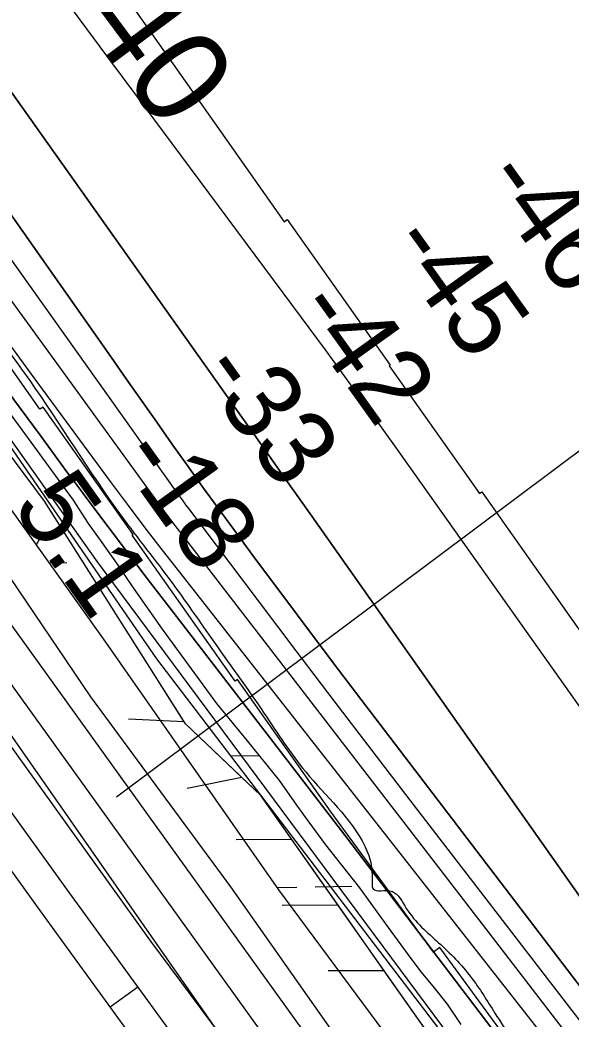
# Model space of a CAD drawing. Extents: x 3767014 to 3805179, y 361544 to 387384.
# Drawn here: x 3796538 to 3797019, y 367807 to 368680 of the extents above; entities that cross this region are included whole.
import ezdxf

# ---------------------------------------------------------------- set-up
doc = ezdxf.new("R2010")
doc.units = 0
for name, color, linetype in [('V-LEVE-TOET', 7, 'Continuous'), ('V-RIVR-EDGE', 7, 'Continuous'), ('V-RIVR-RANG', 7, 'Continuous'), ('V-ROAD-CNTR', 7, 'Continuous'), ('V-RRAP-FSHR', 7, 'Continuous'), ('V-RRAP-RVMT', 7, 'Continuous'), ('V-SURV-LINE', 7, 'Continuous'), ('V-TOPO-DPTH', 7, 'Continuous'), ('V-TOPO-MAJR-IDEN', 7, 'Continuous'), ('V-TOPO-MINR', 7, 'Continuous'), ('V-TOPO-WATR', 7, 'Continuous'), ('V-WETL-SWMP', 7, 'Continuous')]:
    doc.layers.add(name, color=color, linetype=linetype)

msp = doc.modelspace()

# ---------------------------------------------------------------- linework, layer by layer
at = {"layer": 'V-LEVE-TOET'}
for points in [[(3795948.795, 369006.368), (3796030.801, 368890.768), (3796137.9, 368738.544), (3796277.352, 368549.682), (3796358.576, 368431.75), (3796514.312, 368213.542), (3796599.154, 368088.857), (3796721.53, 367922.855), (3796872.087, 367708.808), (3797017.231, 367512.409), (3797153.314, 367325.367), (3797153.469, 367325.162)], [(3797050.057, 367323.726), (3796939.595, 367475.465), (3796782.301, 367693.677), (3796668.223, 367857.071), (3796508.872, 368084.884), (3796390.649, 368252.175), (3796214.47, 368497.405), (3796091.596, 368673.525), (3795949.557, 368865.506)]]:
    msp.add_lwpolyline(points, dxfattribs=at)
at = {"layer": 'V-RIVR-EDGE'}
msp.add_spline([(3785266.865, 377529.211), (3785342.8, 377494.248), (3785391.258, 377467.439), (3785439.72, 377442.249), (3785475.246, 377418.707), (3785525.316, 377389.469), (3785575.383, 377359.422), (3785621.413, 377331.811), (3785722.351, 377269.288), (3785796.661, 377231.094), (3785852.385, 377199.415), (3785928.324, 377166.069), (3785964.678, 377149.804), (3786028.506, 377124.576), (3786060.018, 377113.175), (3786092.316, 377092.068), (3786117.34, 377073.405), (3786135.083, 377053.143), (3786154.458, 377039.347), (3786176.258, 377024.735), (3786206.946, 377006.867), (3786256.211, 376979.248), (3786328.098, 376942.677), (3786374.949, 376919.917), (3786491.265, 376862.208), (3786553.467, 376833.749), (3786619.713, 376805.279), (3786729.589, 376759.718), (3786796.656, 376736.099), (3786845.136, 376718.187), (3786867.767, 376712.469), (3787003.51, 376661.992), (3787089.16, 376631.048), (3787163.496, 376603.367), (3787230.559, 376578.13), (3787257.223, 376568.359), (3787300.044, 376551.27), (3787354.992, 376532.533), (3787409.127, 376512.181), (3787544.074, 376466.558), (3787612.756, 376442.126), (3787657.197, 376425.841), (3787730.724, 376398.162), (3787781.63, 376380.244), (3787834.96, 376361.511), (3787891.524, 376341.961), (3787940, 376322.432), (3787998.976, 376297.215), (3788050.697, 376281.721), (3788117.768, 376259.719), (3788176.757, 376240.164), (3788221.198, 376223.879), (3788259.981, 376209.226), (3788406.252, 376164.383), (3788541.215, 376125.23), (3788606.67, 376104.041), (3788679.39, 376077.173), (3788748.889, 376055.974), (3788871.693, 376005.528), (3788969.454, 375966.467), (3789047.013, 375933.926), (3789119.723, 375903.014), (3789155.253, 375881.09), (3789182.716, 375867.274), (3789214.225, 375854.256), (3789257.04, 375834.74), (3789281.286, 375828.21), (3789303.105, 375821.686), (3789328.955, 375809.491), (3789367.724, 375789.177), (3789414.577, 375767.225), (3789468.708, 375745.255), (3789509.105, 375728.981), (3789555.157, 375710.266), (3789585.849, 375694.015), (3789620.578, 375675.328), (3789681.97, 375646.062), (3789753.859, 375610.3), (3789792.633, 375591.603), (3789842.712, 375566.408), (3789897.64, 375539.584), (3789938.019, 375516.03), (3789968.727, 375506.25), (3790004.289, 375497.265), (3790030.972, 375494.773), (3790047.128, 375487.455), (3790077.007, 375469.589), (3790124.633, 375433.077), (3790192.442, 375382.768), (3790252.165, 375332.478), (3790290.91, 375302.459), (3790337.741, 375271.611), (3790406.357, 375220.491), (3790469.329, 375175.855), (3790570.248, 375106.054), (3790647.751, 375050.868), (3790691.367, 375028.115), (3790744.667, 374997.251), (3790806.838, 374955.852), (3790873.863, 374915.249), (3790932, 374877.903), (3791002.231, 374825.97), (3791052.265, 374782.175), (3791082.927, 374753.793), (3791131.331, 374705.149), (3791170.05, 374664.616), (3791192.631, 374638.681), (3791220.891, 374620.01), (3791288.67, 374557.569), (3791322.577, 374533.223), (3791362.944, 374504.817), (3791396.042, 374480.473), (3791434.785, 374449.645), (3791482.407, 374411.517), (3791534.052, 374365.291), (3791646.192, 374254.216), (3791707.514, 374196.644), (3791738.968, 374161.791), (3791773.65, 374123.694), (3791803.497, 374092.888), (3791829.321, 374070.18), (3791830.912, 374059.662), (3791837.316, 374032.958), (3791849.409, 374017.562), (3791884.123, 373992.405), (3791930.977, 373971.262), (3791954.393, 373955.838), (3791993.134, 373924.202), (3792026.979, 373874.785), (3792047.912, 373836.722), (3792063.186, 373799.482), (3792086.509, 373746.857), (3792112.249, 373690.181), (3792141.261, 373648.864), (3792158.993, 373624.558), (3792177.552, 373607.528), (3792214.702, 373586.409), (3792255.083, 373563.665), (3792301.119, 373538.48), (3792346.34, 373510.871), (3792382.671, 373485.71), (3792422.225, 373455.689), (3792479.537, 373411.875), (3792548.144, 373356.711), (3792619.168, 373298.307), (3792672.431, 373252.077), (3792709.534, 373212.357), (3792750.656, 373162.113), (3792839.385, 373068.08), (3792888.572, 373008.92), (3792945.027, 372945.699), (3792999.062, 372884.91), (3793053.898, 372820.884), (3793149.89, 372720.363), (3793208.761, 372653.092), (3793261.195, 372598.777), (3793315.232, 372538.796), (3793358.792, 372493.399), (3793409.592, 372432.618), (3793462.809, 372367.787), (3793498.283, 372323.219), (3793536.997, 372280.26), (3793578.124, 372232.443), (3793604.724, 372196.792), (3793668.438, 372125.466), (3793703.128, 372090.604), (3793760.41, 372034.66), (3793806.384, 371984.404), (3793839.438, 371942.268), (3793939.427, 371823.136), (3793981.333, 371763.186), (3794029.674, 371688.662), (3794050.609, 371651.408), (3794073.177, 371620.62), (3794178.796, 371488.535), (3794237.625, 371404.28), (3794268.243, 371358.106), (3794301.293, 371314.353), (3794332.724, 371269.794), (3794395.613, 371192), (3794429.476, 371149.862), (3794472.201, 371093.953), (3794523.788, 371024.274), (3794601.175, 370922.181), (3794640.679, 370871.942), (3794687.421, 370805.509), (3794733.389, 370752.828), (3794829.339, 370635.323), (3794895.463, 370557.521), (3794959.948, 370470.826), (3795013.158, 370403.569), (3795070.394, 370329.023), (3795159.854, 370203.448), (3795225.98, 370126.454), (3795296.13, 370041.363), (3795379.18, 369940.065), (3795459.001, 369841.201), (3795508.163, 369772.337), (3795554.103, 369708.333), (3795661.315, 369566.538), (3795715.338, 369500.897), (3795762.105, 369444.169), (3795798.366, 369390.703), (3795915.247, 369234.327), (3795963.601, 369165.465), (3796028.082, 369077.153), (3796043.387, 369052.853), (3796054.672, 369037.459), (3796077.242, 369007.48), (3796148.213, 368927.239), (3796183.677, 368878.627), (3796226.382, 368814.631), (3796275.531, 368740.105), (3796314.222, 368688.25), (3796353.714, 368633.158), (3796401.268, 368567.533), (3796456.873, 368487.33), (3796513.292, 368409.551), (3796545.533, 368365.8), (3796626.113, 368246.716), (3796670.449, 368188.377), (3796704.298, 368140.578), (3796751.041, 368074.145), (3796787.308, 368023.105), (3796838.907, 367958.278), (3796844.528, 367942.09), (3796845.295, 367925.104), (3796846.094, 367921.059), (3796852.559, 367919.425), (3796863.071, 367918.59), (3796875.166, 367904.003), (3796903.398, 367874.01), (3796931.629, 367844.017), (3796952.579, 367812.424), (3796982.392, 367767.87), (3797007.371, 367730.606), (3797037.194, 367690.095), (3797062.185, 367657.684), (3797075.869, 367631.77), (3797095.223, 367609.078), (3797126.665, 367569.372), (3797156.484, 367527.244), (3797212.099, 367451.085), (3797254.808, 367388.706), (3797302.183, 367327.228)], degree=3, dxfattribs=at)
at = {"layer": 'V-RIVR-RANG'}
msp.add_line((3796621.994, 368001.289), (3797134.385, 368384.767), dxfattribs=at)
at = {"layer": 'V-ROAD-CNTR'}
msp.add_line((3796616.403, 367817.856), (3796640.662, 367835.506), dxfattribs=at)
for points in [[(3797010.63, 367331.949), (3796976.805, 367377.537), (3796841.94, 367560.313), (3796705.297, 367746.665), (3796580.903, 367917.645), (3796459.547, 368085.84), (3796338.939, 368252.52), (3796213.99, 368425.358), (3796113.518, 368563.37), (3796016.639, 368696.745), (3795920.988, 368828.908)], [(3796800.331, 367566.325), (3796681.071, 367728.971), (3796556.609, 367900.043), (3796435.231, 368068.27), (3796314.631, 368234.938), (3796189.706, 368407.742), (3796089.254, 368545.726), (3795992.351, 368679.135)], [(3796096.193, 368646.562), (3796389.561, 368240.355), (3796650.652, 367876.633), (3796820.804, 367647.918), (3796825.439, 367640.597)]]:
    msp.add_lwpolyline(points, dxfattribs=at)
at = {"layer": 'V-RRAP-FSHR'}
for p, q in [((3796681.19, 368066.868), (3796632.41, 368069.103)), ((3796731.533, 368018.31), (3796683.667, 368008.653)), ((3796775.221, 367963.999), (3796726.39, 367963.875)), ((3796815.515, 367906.76), (3796766.685, 367906.637)), ((3796855.81, 367849.522), (3796806.979, 367849.399))]:
    msp.add_line(p, q, dxfattribs=at)
for points in [[(3790248.587, 375297.942), (3790979.153, 374794.683), (3791275.126, 374533.809), (3791761.459, 374077.541), (3792037.066, 373779.942), (3792115.152, 373656.37), (3792213.95, 373538.497), (3792476.887, 373348.293), (3792793.866, 373062.004), (3793561.864, 372212.929), (3793966.759, 371751.644), (3794238.433, 371356.255), (3794520.76, 370943.016), (3795432.151, 369783.26), (3796173.549, 368822.744), (3796656.812, 368122.047), (3797263.788, 367326.695)], [(3797205.811, 367325.889), (3797021.389, 367614.315), (3796748.073, 368002.563), (3796682.193, 368065.286), (3796558.887, 368259.766), (3796224.738, 368708.832)], [(3796681.19, 368066.868), (3796658.161, 368103.19)], [(3796731.533, 368018.31), (3796682.193, 368065.286), (3796681.19, 368066.869)], [(3796775.221, 367963.999), (3796748.073, 368002.563), (3796731.532, 368018.311)], [(3796815.515, 367906.76), (3796775.221, 367964)], [(3796855.81, 367849.522), (3796815.515, 367906.761)], [(3796896.104, 367792.284), (3796855.809, 367849.523)]]:
    msp.add_lwpolyline(points, dxfattribs=at)
at = {"layer": 'V-RRAP-RVMT'}
for p, q in [((3796601.139, 368741.082), (3796690.983, 368613.775)), ((3796690.983, 368613.775), (3796690.849, 368613.681)), ((3796690.849, 368613.681), (3796768.439, 368503.724)), ((3796768.439, 368503.724), (3796771.177, 368505.64)), ((3796771.177, 368505.64), (3796861.021, 368378.333)), ((3796555.021, 368339.922), (3796465.177, 368467.229)), ((3796861.021, 368378.333), (3796860.296, 368377.808)), ((3796860.296, 368377.808), (3796939.001, 368266.299)), ((3796557.761, 368341.844), (3796555.021, 368339.922)), ((3796636.372, 368230.395), (3796557.761, 368341.844)), ((3796939.001, 368266.299), (3796940.997, 368267.725)), ((3796940.997, 368267.725), (3797027.517, 368145.099)), ((3796635.67, 368229.878), (3796636.372, 368230.395)), ((3796725.51, 368102.516), (3796635.67, 368229.878)), ((3796727.546, 368103.971), (3796725.51, 368102.516)), ((3796809.381, 367988.001), (3796727.546, 368103.971)), ((3796898.9, 367865.725), (3796809.381, 367988.001)), ((3796904.544, 367869.814), (3796898.9, 367865.725)), ((3796985.324, 367759.682), (3796904.544, 367869.814))]:
    msp.add_line(p, q, dxfattribs=at)
at = {"layer": 'V-SURV-LINE'}
for points in [[(3796412.53, 368314.223), (3797124.466, 367325.121)], [(3797088.126, 367324.255), (3796388.187, 368296.69)]]:
    msp.add_lwpolyline(points, dxfattribs=at)
at = {"layer": 'V-TOPO-DPTH'}
for points in [[(3797412.86, 367328.766), (3797282.732, 367500.652), (3797267.443, 367520.82), (3797252.137, 367540.976), (3797236.806, 367561.111), (3797221.457, 367581.234), (3796840.137, 368080.52), (3796816.018, 368112.244), (3796791.993, 368144.038), (3796768.108, 368175.937), (3796744.315, 368207.906), (3796724.403, 368234.784), (3796710.71, 368253.42), (3796697.116, 368272.126), (3796683.668, 368290.939), (3796670.319, 368309.822), (3796657.039, 368328.756), (3796643.753, 368347.685), (3796630.457, 368366.607), (3796617.155, 368385.525), (3796302.32, 368833.044)], [(3796302.32, 368833.044), (3796617.155, 368385.525), (3796630.457, 368366.607), (3796643.753, 368347.685), (3796657.039, 368328.756), (3796670.319, 368309.822), (3796683.668, 368290.939), (3796697.116, 368272.126), (3796710.71, 368253.42), (3796724.403, 368234.784), (3796744.315, 368207.906), (3796768.108, 368175.937), (3796791.993, 368144.038), (3796816.018, 368112.244), (3796840.137, 368080.52), (3797221.457, 367581.234), (3797236.806, 367561.111), (3797252.137, 367540.976), (3797267.443, 367520.82), (3797282.732, 367500.652), (3797412.86, 367328.766)], [(3797303.803, 367327.251), (3797256.112, 367390.768), (3797014.868, 367712.614), (3796950.667, 367797.889), (3796886.226, 367882.982), (3796821.425, 367967.801), (3796756.385, 368052.437), (3796671.384, 368162.565), (3796648.751, 368192.066), (3796626.233, 368221.655), (3796603.888, 368251.375), (3796581.658, 368281.182), (3796579.252, 368284.427), (3796555.993, 368315.986), (3796532.85, 368347.628), (3796509.88, 368379.397), (3796487.026, 368411.249), (3796227.598, 368774.926)], [(3796319.11, 368725.57), (3796352.277, 368679.481), (3796385.497, 368633.429), (3796418.794, 368587.433), (3796452.142, 368541.475), (3796648.967, 368270.705), (3796656.884, 368259.91), (3796664.861, 368249.16), (3796672.93, 368238.478), (3796681.058, 368227.841), (3796891.517, 367954.848), (3796947.118, 367882.721), (3797002.715, 367810.592), (3797058.308, 367738.46), (3797113.897, 367666.324), (3797214.367, 367535.942), (3797219.706, 367528.986), (3797225.026, 367522.016), (3797230.319, 367515.025), (3797235.594, 367508.021), (3797370.479, 367328.177)], [(3796319.11, 368725.57), (3796352.277, 368679.481), (3796385.497, 368633.429), (3796418.794, 368587.433), (3796452.142, 368541.475), (3796648.967, 368270.705), (3796656.884, 368259.91), (3796664.861, 368249.16), (3796672.93, 368238.478), (3796681.058, 368227.841), (3796891.517, 367954.848), (3796947.118, 367882.721), (3797002.715, 367810.592), (3797058.308, 367738.46), (3797113.897, 367666.324), (3797214.367, 367535.942), (3797219.706, 367528.986), (3797225.026, 367522.016), (3797230.319, 367515.025), (3797235.594, 367508.021), (3797370.479, 367328.177)], [(3797455.63, 367329.36), (3797393.134, 367412.935), (3797374.556, 367437.722), (3797355.94, 367462.481), (3797337.269, 367487.198), (3797318.56, 367511.888), (3797289.622, 367549.989), (3797285.364, 367555.613), (3797281.117, 367561.246), (3797276.889, 367566.893), (3797272.672, 367572.549), (3797227.336, 367633.556), (3797200.597, 367669.821), (3797174.042, 367706.219), (3797147.761, 367742.815), (3797121.664, 367779.545), (3796792.53, 368246.488), (3796770.557, 368277.629), (3796748.565, 368308.757), (3796726.544, 368339.864), (3796704.504, 368370.957), (3796488.677, 368675.128), (3796464.399, 368709.239)], [(3797455.63, 367329.36), (3797393.134, 367412.935), (3797374.556, 367437.722), (3797355.94, 367462.481), (3797337.269, 367487.198), (3797318.56, 367511.888), (3797289.622, 367549.989), (3797285.364, 367555.613), (3797281.117, 367561.246), (3797276.889, 367566.893), (3797272.672, 367572.549), (3797227.336, 367633.556), (3797200.597, 367669.821), (3797174.042, 367706.219), (3797147.761, 367742.815), (3797121.664, 367779.545), (3796792.53, 368246.488), (3796770.557, 368277.629), (3796748.565, 368308.757), (3796726.544, 368339.864), (3796704.504, 368370.957), (3796488.677, 368675.128), (3796464.399, 368709.239)], [(3796572.287, 368703.895), (3796613.181, 368648.65), (3796654.162, 368593.468), (3796783.303, 368419.995), (3796804.249, 368391.658), (3796825.066, 368363.228), (3796845.688, 368334.656), (3796866.182, 368305.99), (3797171.577, 367875.721), (3797202.395, 367832.093), (3797233.083, 367788.373), (3797263.574, 367744.516), (3797293.933, 367700.567), (3797311.729, 367674.682), (3797333.066, 367643.589), (3797354.366, 367612.471), (3797375.613, 367581.317), (3797396.825, 367550.139), (3797479.639, 367428.188), (3797530.153, 367353.581), (3797545.645, 367330.61)], [(3796572.287, 368703.895), (3796613.181, 368648.65), (3796654.162, 368593.468), (3796783.303, 368419.995), (3796804.249, 368391.658), (3796825.066, 368363.228), (3796845.688, 368334.656), (3796866.182, 368305.99), (3797171.577, 367875.721), (3797202.395, 367832.093), (3797233.083, 367788.373), (3797263.574, 367744.516), (3797293.933, 367700.567), (3797311.729, 367674.682), (3797333.066, 367643.589), (3797354.366, 367612.471), (3797375.613, 367581.317), (3797396.825, 367550.139), (3797479.639, 367428.188), (3797530.153, 367353.581), (3797545.645, 367330.61)]]:
    msp.add_lwpolyline(points, dxfattribs=at)
at = {"layer": 'V-TOPO-MINR'}
for points in [[(3795422.94, 369839.17), (3795584.014, 369622.642), (3795589.316, 369615.494), (3795594.604, 369608.335), (3795599.87, 369601.16), (3795605.122, 369593.976), (3796198.33, 368780.03), (3796605.07, 368206.57), (3797258.851, 367326.626)], [(3796302.32, 368833.044), (3796617.155, 368385.525), (3796630.457, 368366.607), (3796643.753, 368347.685), (3796657.039, 368328.756), (3796670.319, 368309.822), (3796683.668, 368290.939), (3796697.116, 368272.126), (3796710.71, 368253.42), (3796724.403, 368234.784), (3796744.315, 368207.906), (3796768.108, 368175.937), (3796791.993, 368144.038), (3796816.018, 368112.244), (3796840.137, 368080.52), (3797221.457, 367581.234), (3797236.806, 367561.111), (3797252.137, 367540.976), (3797267.443, 367520.82), (3797282.732, 367500.652), (3797412.86, 367328.766)], [(3796258.867, 368769.534), (3796367.582, 368617.752), (3796413.599, 368553.799), (3796459.8, 368489.979), (3796506.277, 368426.359), (3796552.937, 368362.873), (3796617.375, 368275.595), (3796632.041, 368255.914), (3796646.822, 368236.321), (3796661.776, 368216.859), (3796676.845, 368197.486), (3797159.387, 367582.758)], [(3796329.554, 368751.917), (3796675.036, 368266.512), (3796677.437, 368263.167), (3796679.857, 368259.836), (3796682.304, 368256.524), (3796684.77, 368253.226), (3796745.64, 368172.495), (3796778.621, 368128.893), (3796811.693, 368085.359), (3796844.899, 368041.928), (3796878.194, 367998.566), (3797217.719, 367557.801), (3797227.935, 367544.498), (3797238.124, 367531.174), (3797248.272, 367517.819), (3797258.393, 367504.444), (3797391.136, 367328.464)], [(3796319.11, 368725.57), (3796352.277, 368679.481), (3796385.497, 368633.429), (3796418.794, 368587.433), (3796452.142, 368541.475), (3796648.967, 368270.705), (3796656.884, 368259.91), (3796664.861, 368249.16), (3796672.93, 368238.478), (3796681.058, 368227.841), (3796891.517, 367954.848), (3796947.118, 367882.721), (3797002.715, 367810.592), (3797058.308, 367738.46), (3797113.897, 367666.324), (3797214.367, 367535.942), (3797219.706, 367528.986), (3797225.026, 367522.016), (3797230.319, 367515.025), (3797235.594, 367508.021), (3797370.479, 367328.177)], [(3796464.399, 368709.239), (3796488.677, 368675.128), (3796704.504, 368370.957), (3796726.544, 368339.864), (3796748.565, 368308.757), (3796770.557, 368277.629), (3796792.53, 368246.488), (3797121.664, 367779.545), (3797147.761, 367742.815), (3797174.042, 367706.219), (3797200.597, 367669.821), (3797227.336, 367633.556), (3797272.672, 367572.549), (3797276.889, 367566.893), (3797281.117, 367561.246), (3797285.364, 367555.613), (3797289.622, 367549.989), (3797318.56, 367511.888), (3797337.269, 367487.198), (3797355.94, 367462.481), (3797374.556, 367437.722), (3797393.134, 367412.935), (3797455.63, 367329.36)], [(3796572.287, 368703.895), (3796613.181, 368648.65), (3796654.162, 368593.468), (3796783.303, 368419.995), (3796804.249, 368391.658), (3796825.066, 368363.228), (3796845.688, 368334.656), (3796866.182, 368305.99), (3797171.577, 367875.721), (3797202.395, 367832.093), (3797233.083, 367788.373), (3797263.574, 367744.516), (3797293.933, 367700.567), (3797311.729, 367674.682), (3797333.066, 367643.589), (3797354.366, 367612.471), (3797375.613, 367581.317), (3797396.825, 367550.139), (3797479.639, 367428.188), (3797530.153, 367353.581), (3797545.645, 367330.61)]]:
    msp.add_lwpolyline(points, dxfattribs=at)
at = {"layer": 'V-TOPO-WATR'}
msp.add_lwpolyline([(3796227.598, 368774.926), (3796487.026, 368411.249), (3796509.88, 368379.397), (3796532.85, 368347.628), (3796555.993, 368315.986), (3796579.252, 368284.427), (3796581.658, 368281.182), (3796603.888, 368251.375), (3796626.233, 368221.655), (3796648.751, 368192.066), (3796671.384, 368162.565), (3796756.385, 368052.437), (3796821.425, 367967.801), (3796886.226, 367882.982), (3796950.667, 367797.889), (3797014.868, 367712.614), (3797256.112, 367390.768), (3797303.803, 367327.251)], dxfattribs=at)
at = {"layer": 'V-WETL-SWMP'}
for p, q in [((3796610.494, 368139.399), (3796423.528, 368401.213)), ((3796511.973, 368358.93), (3796584.05, 368260.638)), ((3796584.05, 368260.638), (3796597.079, 368240.111)), ((3796597.079, 368240.111), (3796609.091, 368223.43)), ((3796609.091, 368223.43), (3796622.381, 368204.696)), ((3796563.041, 368205.849), (3796578.555, 368206.065)), ((3796622.381, 368204.696), (3796636.435, 368183.91)), ((3796636.435, 368183.91), (3796661.735, 368147.983)), ((3796661.735, 368147.983), (3796709.273, 368082.797)), ((3796763.868, 367920.137), (3796610.494, 368139.399)), ((3796709.273, 368082.797), (3796736.118, 368050.455)), ((3796736.118, 368050.455), (3796764.239, 368015.291)), ((3796721.388, 368037.221), (3796746.423, 368037.569)), ((3796764.239, 368015.291), (3796779.317, 367993.991)), ((3796779.317, 367993.991), (3796790.052, 367979.363)), ((3796790.052, 367979.363), (3796804.621, 367959.601)), ((3796804.621, 367959.601), (3796834.274, 367921.871)), ((3796762.322, 367922.348), (3796779.579, 367922.587)), ((3796975.677, 367634.832), (3796763.868, 367920.137)), ((3796795.578, 367922.81), (3796827.574, 367923.254)), ((3796834.274, 367921.871), (3796859.321, 367887.226)), ((3796859.321, 367887.226), (3796878.234, 367861.306)), ((3796878.234, 367861.306), (3796888.203, 367848.216)), ((3796888.203, 367848.216), (3796899.452, 367834.612)), ((3796899.452, 367834.612), (3796910.956, 367820.238)), ((3796910.956, 367820.238), (3796922.71, 367802.533))]:
    msp.add_line(p, q, dxfattribs=at)
msp.add_arc((3796583.79, 368206.613), 35.246, 140.02404, 154.981349, dxfattribs=at)

# ---------------------------------------------------------------- texts
at = {"layer": 'V-RIVR-RANG'}
for s, rotation, p in [('-46', 305.596722, (3796939.511, 368540.804)), ('-45', 305.596722, (3796857.131, 368484.084)), ('-42', 305.596722, (3796775.06, 368426.936)), ('-33', 305.596722, (3796691.147, 368372.361)), ('-18', 305.596722, (3796621.359, 368298.054)), ('5.1', 305.318326, (3796529.695, 368255))]:
    msp.add_text(s, height=67, rotation=rotation, dxfattribs=at).set_placement(p)
at = {"layer": 'V-TOPO-MAJR-IDEN'}
msp.add_text('-40', height=83, rotation=306.599192, dxfattribs=at).set_placement((3796567.976, 368709.563))

doc.saveas('drawing.dxf')
